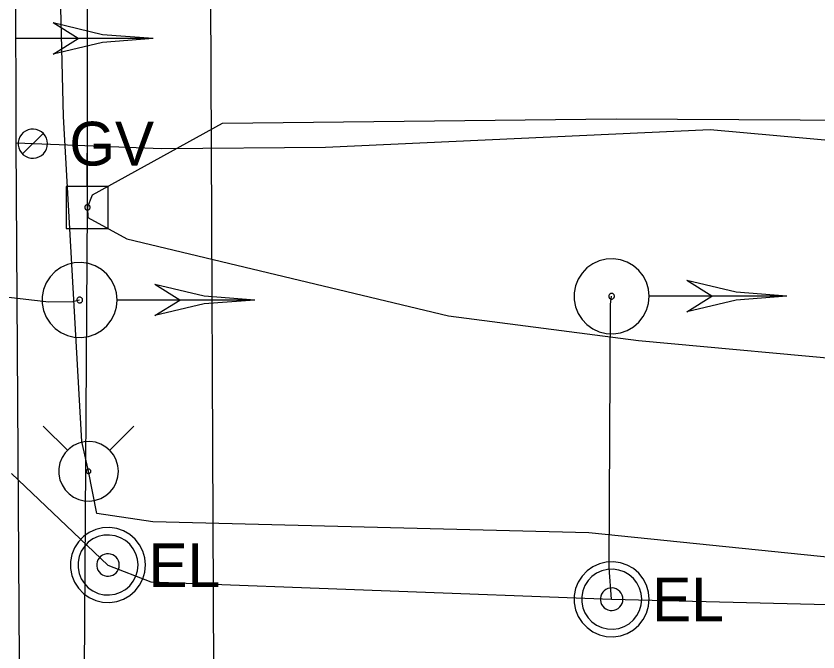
# Model space of a CAD drawing. Extents: x 600849 to 606371, y 330010 to 403088.
# Drawn here: x 602041.4 to 602111.8, y 369021.6 to 369077.5 of the extents above; entities that cross this region are included whole.
import ezdxf

# ---------------------------------------------------------------- set-up
doc = ezdxf.new("R2010")
doc.units = 0
for name, color, linetype in [('E_SIG', 7, 'Continuous'), ('E_UTL_E', 7, 'Continuous'), ('E_UTL_E_UG', 7, 'Continuous'), ('E_UTL_EPowerPole', 7, 'Continuous'), ('E_UTL_G', 7, 'Continuous'), ('E_UTL_G_UG', 7, 'Continuous'), ('E_UTL_Overhead', 7, 'Continuous'), ('E_UTL_T_UG', 7, 'Continuous'), ('E_UTL_TV_UG', 7, 'Continuous'), ('E_UTL_W_UG', 7, 'Continuous'), ('E_UTL_WHydrant', 7, 'Continuous')]:
    doc.layers.add(name, color=color, linetype=linetype)

msp = doc.modelspace()

# ---------------------------------------------------------------- linework, layer by layer
at = {"layer": 'E_SIG'}
for points in [[(602046.841, 369075.522), (602044.641, 369076.899)], [(602053.441, 369075.523), (602048.987, 369075.869), (602044.641, 369076.898)], [(602053.44, 369075.522), (602041.399, 369075.522)], [(602053.441, 369075.523), (602048.987, 369075.178), (602044.641, 369074.148)], [(602044.641, 369074.15), (602046.841, 369075.522)], [(602050.284, 369052.541), (602050.224, 369053.166), (602050.047, 369053.768), (602049.76, 369054.326), (602049.372, 369054.819), (602048.898, 369055.229), (602048.355, 369055.543), (602047.762, 369055.748), (602047.141, 369055.838), (602046.514, 369055.808), (602045.904, 369055.66), (602045.334, 369055.399), (602044.823, 369055.035), (602044.39, 369054.581), (602044.051, 369054.054), (602043.817, 369053.471), (602043.699, 369052.855), (602043.699, 369052.228), (602043.817, 369051.612), (602044.051, 369051.029), (602044.39, 369050.501), (602044.823, 369050.047), (602045.334, 369049.684), (602045.904, 369049.423), (602046.514, 369049.275), (602047.141, 369049.245), (602047.762, 369049.334), (602048.355, 369049.54), (602048.898, 369049.853), (602049.372, 369050.264), (602049.76, 369050.757), (602050.047, 369051.315), (602050.224, 369051.917), (602050.284, 369052.541)], [(602097.014, 369052.872), (602096.954, 369053.497), (602096.777, 369054.099), (602096.49, 369054.657), (602096.102, 369055.15), (602095.628, 369055.561), (602095.084, 369055.874), (602094.492, 369056.079), (602093.871, 369056.169), (602093.244, 369056.139), (602092.634, 369055.991), (602092.064, 369055.73), (602091.553, 369055.366), (602091.12, 369054.912), (602090.78, 369054.385), (602090.547, 369053.802), (602090.429, 369053.186), (602090.429, 369052.559), (602090.547, 369051.943), (602090.78, 369051.36), (602091.12, 369050.832), (602091.553, 369050.378), (602092.064, 369050.015), (602092.634, 369049.754), (602093.244, 369049.606), (602093.871, 369049.576), (602094.492, 369049.665), (602095.084, 369049.871), (602095.628, 369050.184), (602096.102, 369050.595), (602096.49, 369051.088), (602096.777, 369051.646), (602096.954, 369052.248), (602097.014, 369052.872)], [(602055.784, 369052.54), (602053.584, 369053.917)], [(602062.384, 369052.541), (602057.93, 369052.887), (602053.584, 369053.916)], [(602102.514, 369052.871), (602100.314, 369054.248)], [(602109.114, 369052.872), (602104.66, 369053.218), (602100.314, 369054.247)], [(602093.966, 369052.872), (602093.961, 369052.92), (602093.948, 369052.966), (602093.926, 369053.009), (602093.896, 369053.047), (602093.86, 369053.078), (602093.818, 369053.102), (602093.773, 369053.118), (602093.726, 369053.125), (602093.678, 369053.122), (602093.631, 369053.111), (602093.587, 369053.091), (602093.548, 369053.063), (602093.515, 369053.028), (602093.489, 369052.988), (602093.471, 369052.944), (602093.462, 369052.896), (602093.462, 369052.848), (602093.471, 369052.801), (602093.489, 369052.757), (602093.515, 369052.716), (602093.548, 369052.682), (602093.587, 369052.654), (602093.631, 369052.634), (602093.678, 369052.623), (602093.726, 369052.62), (602093.773, 369052.627), (602093.818, 369052.643), (602093.86, 369052.667), (602093.896, 369052.698), (602093.926, 369052.736), (602093.948, 369052.779), (602093.961, 369052.825), (602093.966, 369052.872)], [(602047.236, 369052.541), (602047.232, 369052.589), (602047.218, 369052.635), (602047.196, 369052.678), (602047.166, 369052.716), (602047.13, 369052.747), (602047.089, 369052.771), (602047.043, 369052.787), (602046.996, 369052.794), (602046.948, 369052.791), (602046.901, 369052.78), (602046.858, 369052.76), (602046.818, 369052.732), (602046.785, 369052.697), (602046.759, 369052.657), (602046.742, 369052.613), (602046.732, 369052.565), (602046.732, 369052.517), (602046.742, 369052.47), (602046.759, 369052.426), (602046.785, 369052.385), (602046.818, 369052.351), (602046.858, 369052.323), (602046.901, 369052.303), (602046.948, 369052.292), (602046.996, 369052.289), (602047.043, 369052.296), (602047.089, 369052.312), (602047.13, 369052.336), (602047.166, 369052.367), (602047.196, 369052.405), (602047.218, 369052.448), (602047.232, 369052.494), (602047.236, 369052.541)], [(602062.383, 369052.54), (602050.342, 369052.54)], [(602062.384, 369052.541), (602057.93, 369052.196), (602053.584, 369051.166)], [(602053.584, 369051.168), (602055.784, 369052.54)], [(602109.113, 369052.871), (602097.072, 369052.871)], [(602109.114, 369052.872), (602104.66, 369052.527), (602100.314, 369051.497)], [(602100.314, 369051.499), (602102.514, 369052.871)]]:
    msp.add_lwpolyline(points, dxfattribs=at)
at = {"layer": 'E_UTL_E'}
for points in [[(602052.773, 369029.244), (602052.713, 369029.869), (602052.536, 369030.471), (602052.249, 369031.028), (602051.861, 369031.521), (602051.387, 369031.932), (602050.843, 369032.246), (602050.251, 369032.451), (602049.63, 369032.54), (602049.003, 369032.51), (602048.393, 369032.363), (602047.823, 369032.102), (602047.312, 369031.738), (602046.879, 369031.284), (602046.539, 369030.756), (602046.306, 369030.174), (602046.188, 369029.558), (602046.188, 369028.93), (602046.306, 369028.314), (602046.539, 369027.732), (602046.879, 369027.204), (602047.312, 369026.75), (602047.823, 369026.386), (602048.393, 369026.126), (602049.003, 369025.978), (602049.63, 369025.948), (602050.251, 369026.037), (602050.843, 369026.242), (602051.387, 369026.556), (602051.861, 369026.967), (602052.249, 369027.46), (602052.536, 369028.018), (602052.713, 369028.62), (602052.773, 369029.244)], [(602052.773, 369029.244), (602052.713, 369029.869), (602052.536, 369030.471), (602052.249, 369031.028), (602051.861, 369031.521), (602051.387, 369031.932), (602050.843, 369032.246), (602050.251, 369032.451), (602049.63, 369032.54), (602049.003, 369032.51), (602048.393, 369032.363), (602047.823, 369032.102), (602047.312, 369031.738), (602046.879, 369031.284), (602046.539, 369030.756), (602046.306, 369030.174), (602046.188, 369029.558), (602046.188, 369028.93), (602046.306, 369028.314), (602046.539, 369027.732), (602046.879, 369027.204), (602047.312, 369026.75), (602047.823, 369026.386), (602048.393, 369026.126), (602049.003, 369025.978), (602049.63, 369025.948), (602050.251, 369026.037), (602050.843, 369026.242), (602051.387, 369026.556), (602051.861, 369026.967), (602052.249, 369027.46), (602052.536, 369028.018), (602052.713, 369028.62), (602052.773, 369029.244)], [(602052.113, 369029.244), (602052.065, 369029.744), (602051.923, 369030.225), (602051.693, 369030.671), (602051.383, 369031.066), (602051.004, 369031.395), (602050.569, 369031.646), (602050.095, 369031.81), (602049.598, 369031.881), (602049.097, 369031.857), (602048.609, 369031.739), (602048.153, 369031.53), (602047.744, 369031.239), (602047.397, 369030.876), (602047.126, 369030.454), (602046.94, 369029.988), (602046.845, 369029.495), (602046.845, 369028.993), (602046.94, 369028.5), (602047.126, 369028.034), (602047.397, 369027.612), (602047.744, 369027.249), (602048.153, 369026.958), (602048.609, 369026.749), (602049.097, 369026.631), (602049.598, 369026.607), (602050.095, 369026.679), (602050.569, 369026.843), (602051.004, 369027.094), (602051.383, 369027.422), (602051.693, 369027.817), (602051.923, 369028.263), (602052.065, 369028.744), (602052.113, 369029.244)], [(602052.113, 369029.244), (602052.065, 369029.744), (602051.923, 369030.225), (602051.693, 369030.671), (602051.383, 369031.066), (602051.004, 369031.395), (602050.569, 369031.646), (602050.095, 369031.81), (602049.598, 369031.881), (602049.097, 369031.857), (602048.609, 369031.739), (602048.153, 369031.53), (602047.744, 369031.239), (602047.397, 369030.876), (602047.126, 369030.454), (602046.94, 369029.988), (602046.845, 369029.495), (602046.845, 369028.993), (602046.94, 369028.5), (602047.126, 369028.034), (602047.397, 369027.612), (602047.744, 369027.249), (602048.153, 369026.958), (602048.609, 369026.749), (602049.097, 369026.631), (602049.598, 369026.607), (602050.095, 369026.679), (602050.569, 369026.843), (602051.004, 369027.094), (602051.383, 369027.422), (602051.693, 369027.817), (602051.923, 369028.263), (602052.065, 369028.744), (602052.113, 369029.244)], [(602050.463, 369029.244), (602050.445, 369029.431), (602050.392, 369029.612), (602050.305, 369029.779), (602050.189, 369029.927), (602050.047, 369030.051), (602049.884, 369030.145), (602049.706, 369030.206), (602049.52, 369030.233), (602049.332, 369030.224), (602049.149, 369030.18), (602048.978, 369030.101), (602048.824, 369029.992), (602048.694, 369029.856), (602048.593, 369029.698), (602048.523, 369029.523), (602048.487, 369029.338), (602048.487, 369029.15), (602048.523, 369028.965), (602048.593, 369028.79), (602048.694, 369028.632), (602048.824, 369028.496), (602048.978, 369028.387), (602049.149, 369028.309), (602049.332, 369028.264), (602049.52, 369028.255), (602049.706, 369028.282), (602049.884, 369028.344), (602050.047, 369028.438), (602050.189, 369028.561), (602050.305, 369028.709), (602050.392, 369028.876), (602050.445, 369029.057), (602050.463, 369029.244)], [(602050.463, 369029.244), (602050.445, 369029.431), (602050.392, 369029.612), (602050.305, 369029.779), (602050.189, 369029.927), (602050.047, 369030.051), (602049.884, 369030.145), (602049.706, 369030.206), (602049.52, 369030.233), (602049.332, 369030.224), (602049.149, 369030.18), (602048.978, 369030.101), (602048.824, 369029.992), (602048.694, 369029.856), (602048.593, 369029.698), (602048.523, 369029.523), (602048.487, 369029.338), (602048.487, 369029.15), (602048.523, 369028.965), (602048.593, 369028.79), (602048.694, 369028.632), (602048.824, 369028.496), (602048.978, 369028.387), (602049.149, 369028.309), (602049.332, 369028.264), (602049.52, 369028.255), (602049.706, 369028.282), (602049.884, 369028.344), (602050.047, 369028.438), (602050.189, 369028.561), (602050.305, 369028.709), (602050.392, 369028.876), (602050.445, 369029.057), (602050.463, 369029.244)], [(602097.017, 369026.235), (602096.958, 369026.86), (602096.781, 369027.462), (602096.494, 369028.019), (602096.106, 369028.512), (602095.632, 369028.923), (602095.088, 369029.237), (602094.495, 369029.442), (602093.875, 369029.531), (602093.248, 369029.502), (602092.638, 369029.354), (602092.067, 369029.093), (602091.556, 369028.729), (602091.124, 369028.275), (602090.784, 369027.747), (602090.551, 369027.165), (602090.432, 369026.549), (602090.432, 369025.921), (602090.551, 369025.305), (602090.784, 369024.723), (602091.124, 369024.195), (602091.556, 369023.741), (602092.067, 369023.377), (602092.638, 369023.117), (602093.248, 369022.969), (602093.875, 369022.939), (602094.495, 369023.028), (602095.088, 369023.233), (602095.632, 369023.547), (602096.106, 369023.958), (602096.494, 369024.451), (602096.781, 369025.009), (602096.958, 369025.611), (602097.017, 369026.235)], [(602097.017, 369026.235), (602096.958, 369026.86), (602096.781, 369027.462), (602096.494, 369028.019), (602096.106, 369028.512), (602095.632, 369028.923), (602095.088, 369029.237), (602094.495, 369029.442), (602093.875, 369029.531), (602093.248, 369029.502), (602092.638, 369029.354), (602092.067, 369029.093), (602091.556, 369028.729), (602091.124, 369028.275), (602090.784, 369027.747), (602090.551, 369027.165), (602090.432, 369026.549), (602090.432, 369025.921), (602090.551, 369025.305), (602090.784, 369024.723), (602091.124, 369024.195), (602091.556, 369023.741), (602092.067, 369023.377), (602092.638, 369023.117), (602093.248, 369022.969), (602093.875, 369022.939), (602094.495, 369023.028), (602095.088, 369023.233), (602095.632, 369023.547), (602096.106, 369023.958), (602096.494, 369024.451), (602096.781, 369025.009), (602096.958, 369025.611), (602097.017, 369026.235)], [(602096.357, 369026.235), (602096.31, 369026.735), (602096.168, 369027.216), (602095.938, 369027.662), (602095.628, 369028.057), (602095.249, 369028.386), (602094.814, 369028.637), (602094.34, 369028.801), (602093.843, 369028.872), (602093.342, 369028.848), (602092.854, 369028.73), (602092.397, 369028.521), (602091.989, 369028.23), (602091.642, 369027.867), (602091.371, 369027.445), (602091.184, 369026.979), (602091.089, 369026.486), (602091.089, 369025.984), (602091.184, 369025.491), (602091.371, 369025.025), (602091.642, 369024.603), (602091.989, 369024.24), (602092.397, 369023.949), (602092.854, 369023.74), (602093.342, 369023.622), (602093.843, 369023.598), (602094.34, 369023.67), (602094.814, 369023.834), (602095.249, 369024.085), (602095.628, 369024.413), (602095.938, 369024.808), (602096.168, 369025.254), (602096.31, 369025.735), (602096.357, 369026.235)], [(602096.357, 369026.235), (602096.31, 369026.735), (602096.168, 369027.216), (602095.938, 369027.662), (602095.628, 369028.057), (602095.249, 369028.386), (602094.814, 369028.637), (602094.34, 369028.801), (602093.843, 369028.872), (602093.342, 369028.848), (602092.854, 369028.73), (602092.397, 369028.521), (602091.989, 369028.23), (602091.642, 369027.867), (602091.371, 369027.445), (602091.184, 369026.979), (602091.089, 369026.486), (602091.089, 369025.984), (602091.184, 369025.491), (602091.371, 369025.025), (602091.642, 369024.603), (602091.989, 369024.24), (602092.397, 369023.949), (602092.854, 369023.74), (602093.342, 369023.622), (602093.843, 369023.598), (602094.34, 369023.67), (602094.814, 369023.834), (602095.249, 369024.085), (602095.628, 369024.413), (602095.938, 369024.808), (602096.168, 369025.254), (602096.31, 369025.735), (602096.357, 369026.235)], [(602094.707, 369026.235), (602094.69, 369026.422), (602094.637, 369026.603), (602094.55, 369026.77), (602094.434, 369026.918), (602094.292, 369027.042), (602094.129, 369027.136), (602093.951, 369027.197), (602093.765, 369027.224), (602093.577, 369027.215), (602093.394, 369027.171), (602093.222, 369027.092), (602093.069, 369026.983), (602092.939, 369026.847), (602092.838, 369026.689), (602092.768, 369026.514), (602092.732, 369026.329), (602092.732, 369026.141), (602092.768, 369025.956), (602092.838, 369025.781), (602092.939, 369025.623), (602093.069, 369025.487), (602093.222, 369025.378), (602093.394, 369025.3), (602093.577, 369025.255), (602093.765, 369025.246), (602093.951, 369025.273), (602094.129, 369025.335), (602094.292, 369025.429), (602094.434, 369025.552), (602094.55, 369025.7), (602094.637, 369025.867), (602094.69, 369026.048), (602094.707, 369026.235)], [(602094.707, 369026.235), (602094.69, 369026.422), (602094.637, 369026.603), (602094.55, 369026.77), (602094.434, 369026.918), (602094.292, 369027.042), (602094.129, 369027.136), (602093.951, 369027.197), (602093.765, 369027.224), (602093.577, 369027.215), (602093.394, 369027.171), (602093.222, 369027.092), (602093.069, 369026.983), (602092.939, 369026.847), (602092.838, 369026.689), (602092.768, 369026.514), (602092.732, 369026.329), (602092.732, 369026.141), (602092.768, 369025.956), (602092.838, 369025.781), (602092.939, 369025.623), (602093.069, 369025.487), (602093.222, 369025.378), (602093.394, 369025.3), (602093.577, 369025.255), (602093.765, 369025.246), (602093.951, 369025.273), (602094.129, 369025.335), (602094.292, 369025.429), (602094.434, 369025.552), (602094.55, 369025.7), (602094.637, 369025.867), (602094.69, 369026.048), (602094.707, 369026.235)]]:
    msp.add_lwpolyline(points, dxfattribs=at)
at = {"layer": 'E_UTL_E_UG'}
for points in [[(602041.009, 369037.288), (602049.471, 369029.243), (602053.232, 369027.749), (602093.716, 369026.234), (602113.893, 369025.738), (602160.38, 369025.631), (602164.199, 369027.572), (602177.748, 369044.561), (602181.172, 369049.712), (602181.077, 369054.39), (602178.921, 369083.981), (602180.349, 369119.906), (602160.473, 369137.715), (602159.754, 369141.466), (602158.506, 369150.777), (602158.395, 369152.19), (602154.922, 369152.986), (602113.638, 369161.882), (602091.383, 369167.515), (602053.04, 369174.991)], [(602046.983, 369052.542), (602046.394, 369052.378), (602044.286, 369052.365), (602039.994, 369052.845), (602035.232, 369073.176), (602032.854, 369075.921)], [(602047.667, 369060.688), (602047.697, 369059.811), (602051.115, 369057.91), (602079.378, 369051.156), (602096.066, 369048.993), (602116.48, 369047.109), (602151.933, 369048.148), (602173.72, 369050.051), (602181.172, 369049.712), (602202.058, 369051.51)], [(602093.716, 369026.234), (602093.508, 369029.002), (602093.611, 369052.146), (602093.713, 369052.873)]]:
    msp.add_lwpolyline(points, dxfattribs=at)
at = {"layer": 'E_UTL_EPowerPole'}
for points in [[(602047.635, 369062.53), (602047.635, 369065.439)], [(602049.479, 369062.53), (602045.791, 369062.53)], [(602045.791, 369062.53), (602045.791, 369058.839)], [(602049.479, 369058.839), (602049.479, 369062.53)], [(602047.905, 369060.688), (602047.901, 369060.733), (602047.888, 369060.776), (602047.868, 369060.817), (602047.84, 369060.852), (602047.805, 369060.882), (602047.766, 369060.905), (602047.723, 369060.919), (602047.678, 369060.926), (602047.633, 369060.924), (602047.589, 369060.913), (602047.548, 369060.894), (602047.511, 369060.868), (602047.48, 369060.835), (602047.455, 369060.797), (602047.438, 369060.755), (602047.43, 369060.71), (602047.43, 369060.665), (602047.438, 369060.621), (602047.455, 369060.578), (602047.48, 369060.54), (602047.511, 369060.508), (602047.548, 369060.481), (602047.589, 369060.462), (602047.633, 369060.452), (602047.678, 369060.45), (602047.723, 369060.456), (602047.766, 369060.471), (602047.805, 369060.493), (602047.84, 369060.523), (602047.868, 369060.559), (602047.888, 369060.599), (602047.901, 369060.643), (602047.905, 369060.688)], [(602045.791, 369058.839), (602049.479, 369058.839)]]:
    msp.add_lwpolyline(points, dxfattribs=at)
at = {"layer": 'E_UTL_G'}
for points in [[(602044.155, 369066.289), (602044.132, 369066.532), (602044.063, 369066.766), (602043.952, 369066.983), (602043.801, 369067.174), (602043.616, 369067.334), (602043.405, 369067.456), (602043.174, 369067.536), (602042.933, 369067.571), (602042.689, 369067.559), (602042.452, 369067.502), (602042.23, 369067.4), (602042.032, 369067.259), (602041.863, 369067.082), (602041.731, 369066.877), (602041.641, 369066.65), (602041.594, 369066.411), (602041.594, 369066.167), (602041.641, 369065.927), (602041.731, 369065.701), (602041.863, 369065.496), (602042.032, 369065.319), (602042.23, 369065.177), (602042.452, 369065.076), (602042.689, 369065.019), (602042.933, 369065.007), (602043.174, 369065.042), (602043.405, 369065.122), (602043.616, 369065.243), (602043.801, 369065.403), (602043.952, 369065.595), (602044.063, 369065.812), (602044.132, 369066.046), (602044.155, 369066.289)], [(602041.965, 369065.382), (602043.779, 369067.196)]]:
    msp.add_lwpolyline(points, dxfattribs=at)
at = {"layer": 'E_UTL_G_UG'}
for points in [[(602043.048, 368958.084), (602041.792, 369007.09), (602041.401, 369066.36), (602041.388, 369081.341), (602040.252, 369149.293), (602041.481, 369197.251), (602042.435, 369272.914), (602042.851, 369308.801), (602042.803, 369368.563), (602043.419, 369461.336), (602044.543, 369538.243), (602045.12, 369569.42), (602047.174, 369613.611), (602048.613, 369693.62), (602051.23, 369788.239)], [(602041.401, 369066.36), (602054.208, 369065.874), (602068.58, 369065.975), (602102.386, 369067.539), (602126.431, 369065.358), (602190.172, 369063.747), (602227.586, 369065.099)]]:
    msp.add_lwpolyline(points, dxfattribs=at)
at = {"layer": 'E_UTL_Overhead'}
msp.add_lwpolyline([(602049.621, 366998.368), (602049.434, 367090.325), (602050.329, 367289.535), (602050.215, 367450.035), (602046.65, 367600.385), (602051.29, 367697.515), (602053.798, 367901.243), (602051.895, 368080.895), (602055.162, 368276.212), (602053.082, 368301.064), (602057.623, 368469.752), (602045.392, 368617.174), (602046.058, 368815.091), (602047.667, 369060.688), (602047.722, 369211.875), (602048.365, 369250.006), (602048.545, 369288.254), (602049.401, 369442.502), (602049.765, 369613.323), (602051.084, 369789.61)], dxfattribs=at)
at = {"layer": 'E_UTL_T_UG'}
msp.add_lwpolyline([(602051.338, 368009.139), (602051.895, 368080.895), (602055.359, 368086.98), (602053.167, 368186.654), (602052.958, 368247.288), (602057.138, 368287.647), (602056.917, 368311.604), (602057.26, 368326.499), (602055.407, 368414.65), (602056.514, 368455.04), (602056.727, 368477.065), (602056.883, 368545.295), (602056.27, 368673.806), (602055.652, 368695.471), (602057.54, 368813.472), (602059.003, 368959.419), (602058.485, 369087.553)], dxfattribs=at)
at = {"layer": 'E_UTL_TV_UG'}
msp.add_lwpolyline([(602047.667, 369060.688), (602048.108, 369061.778), (602059.535, 369068.092), (602094.107, 369068.474), (602158.75, 369068.114), (602193.769, 369069.749), (602223.265, 369069.168), (602226.818, 369066.809), (602227.87, 369056.964)], dxfattribs=at)
at = {"layer": 'E_UTL_W_UG'}
msp.add_lwpolyline([(602119.8, 369029.351), (602118.655, 369029.329), (602091.712, 369032.067), (602053.414, 369033.028), (602048.498, 369033.782), (602047.765, 369037.48), (602047.18, 369040.089), (602045.556, 369068.667), (602044.576, 369109.357), (602044.711, 369136.729)], dxfattribs=at)
at = {"layer": 'E_UTL_WHydrant'}
for points in [[(602045.931, 369039.315), (602043.788, 369041.457)], [(602049.601, 369039.315), (602051.743, 369041.457)], [(602050.387, 369037.48), (602050.34, 369037.977), (602050.2, 369038.455), (602049.971, 369038.898), (602049.663, 369039.29), (602049.286, 369039.617), (602048.854, 369039.866), (602048.383, 369040.029), (602047.89, 369040.1), (602047.391, 369040.076), (602046.907, 369039.959), (602046.453, 369039.752), (602046.047, 369039.462), (602045.703, 369039.101), (602045.433, 369038.682), (602045.248, 369038.219), (602045.154, 369037.729), (602045.154, 369037.231), (602045.248, 369036.741), (602045.433, 369036.278), (602045.703, 369035.859), (602046.047, 369035.498), (602046.453, 369035.209), (602046.907, 369035.002), (602047.391, 369034.884), (602047.89, 369034.86), (602048.383, 369034.931), (602048.854, 369035.094), (602049.286, 369035.344), (602049.663, 369035.67), (602049.971, 369036.062), (602050.2, 369036.505), (602050.34, 369036.984), (602050.387, 369037.48)], [(602047.965, 369037.48), (602047.962, 369037.518), (602047.951, 369037.555), (602047.933, 369037.589), (602047.91, 369037.619), (602047.881, 369037.644), (602047.848, 369037.663), (602047.812, 369037.675), (602047.774, 369037.681), (602047.736, 369037.679), (602047.699, 369037.67), (602047.664, 369037.654), (602047.633, 369037.632), (602047.607, 369037.604), (602047.586, 369037.572), (602047.572, 369037.537), (602047.565, 369037.499), (602047.565, 369037.461), (602047.572, 369037.424), (602047.586, 369037.388), (602047.607, 369037.356), (602047.633, 369037.329), (602047.664, 369037.306), (602047.699, 369037.291), (602047.736, 369037.282), (602047.774, 369037.28), (602047.812, 369037.285), (602047.848, 369037.298), (602047.881, 369037.317), (602047.91, 369037.342), (602047.933, 369037.372), (602047.951, 369037.406), (602047.962, 369037.442), (602047.965, 369037.48)]]:
    msp.add_lwpolyline(points, dxfattribs=at)

# ---------------------------------------------------------------- texts
at = {"layer": 'E_UTL_E'}
for p in [(602053.037, 369027.299), (602053.037, 369027.299), (602097.281, 369024.29), (602097.281, 369024.29)]:
    msp.add_text('EL', height=3.8491, dxfattribs=at).set_placement(p)
at = {"layer": 'E_UTL_G'}
msp.add_text('GV', height=3.85, dxfattribs=at).set_placement((602046.08, 369064.364))

doc.saveas('drawing.dxf')
